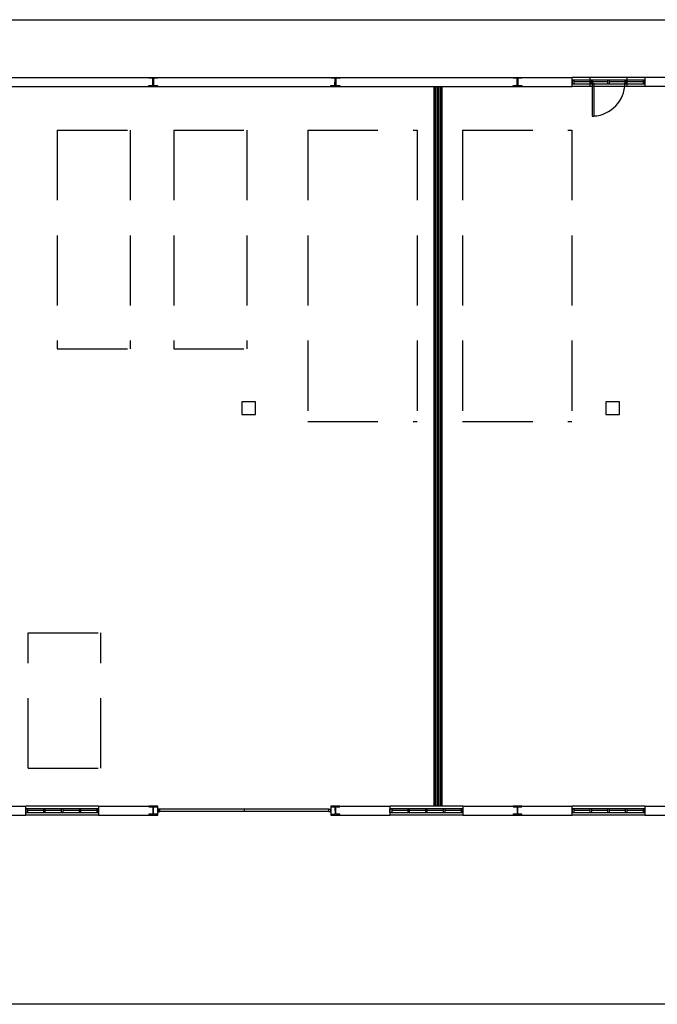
# Model space of a CAD drawing. Header units: millimetres. Extents: x -559 to 10735, y -2326 to 222.
# Tile 440 of 656: x 2648 to 2657, y -1743 to -1729. Entities that reach past the tile are written whole.
import ezdxf

# ---------------------------------------------------------------- set-up
doc = ezdxf.new("R2010")
doc.units = ezdxf.units.MM
doc.header["$LTSCALE"] = 4
doc.linetypes.add('HIDDEN', pattern=[0.375, 0.25, -0.125])
for name, color, linetype in [('Extremos da Area Total', 253, 'Continuous'), ('Modificaçoes da Planta Baixa', 255, 'Continuous'), ('Planta Baixa', 251, 'Continuous')]:
    doc.layers.add(name, color=color, linetype=linetype)
pattern_1 = [(45, (2578.413054, -1640.208286), (0.0057390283, 0.0210431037), [0.0270540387, -0.0054108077, 0, -0.0054108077])]

# ---------------------------------------------------------------- blocks, each defined once
blk = doc.blocks.new('AUW01D3S-flat-25-flat-1')
at = {"color": 9}
for p, q in [((0, 0.125), (-2, 0.125)), ((0, -0.125), (-2, -0.125))]:
    blk.add_line(p, q, dxfattribs=at)
blk = doc.blocks.new('AUD18D1S-flat-55-flat-1')
at = {"color": 9}
for p, q in [((-2, -0.125), (-2, 0.125)), ((0, 0.125), (0, -0.125))]:
    blk.add_line(p, q, dxfattribs=at)
blk = doc.blocks.new('AUD19D1S-flat-55-flat-1')
at = {"color": 9}
for p, q in [((-2, 0), (-2, 0)), ((0, 0), (0, 0))]:
    blk.add_line(p, q, dxfattribs=at)
blk = doc.blocks.new('AUD37D1S-flat-167-flat-1')
at = {"color": 9}
for p, q in [((-0.05, 0.05), (-0.05, -0.05)), ((0, 0.05), (-0.05, 0.05)), ((0, -0.05), (0, 0.05)), ((-0.05, -0.05), (0, -0.05))]:
    blk.add_line(p, q, dxfattribs=at)
at = {"color": 9, "width": 0.5, "flags": 3}
for p in [(-0.05, 0), (-0.05, -0.05)]:
    blk.add_attdef('JAMBPT', p, '', height=0.01, rotation=180, dxfattribs=at)
at = {"color": 9, "oblique": 36.8699, "width": 1.25, "flags": 3}
for p in [(-0.05, 0.05), (-0.05, 0), (-0.05, -0.05)]:
    blk.add_attdef('JAMBPT', p, '', height=0.00632, rotation=243.4349, dxfattribs=at)
blk = doc.blocks.new('AUD37D1S-flat-166-flat-1')
at = {"color": 9}
for p, q in [((0, -0.05), (0, 0.05)), ((0, 0.05), (0.05, 0.05)), ((0.05, 0.05), (0.05, -0.05)), ((0.05, -0.05), (0, -0.05))]:
    blk.add_line(p, q, dxfattribs=at)
at = {"color": 9, "text_generation_flag": 4, "width": 1.25, "flags": 3}
for p in [(0.05, 0.05), (0.05, 0), (0.05, -0.05)]:
    blk.add_attdef('JAMBPT', p, '', height=0.00632, rotation=296.5651, dxfattribs=at)
at = {"color": 9, "text_generation_flag": 4, "width": 0.5, "flags": 3}
for p in [(0.05, 0), (0.05, -0.05)]:
    blk.add_attdef('JAMBPT', p, '', height=0.01, dxfattribs=at)
blk = doc.blocks.new('AUD40D1S-flat-50-flat-1')
at = {"color": 9}
for p, q in [((-1, 0.05), (-1, -0.05)), ((1, 0.05), (-1, 0.05)), ((1, -0.05), (1, 0.05)), ((-1, -0.05), (1, -0.05))]:
    blk.add_line(p, q, dxfattribs=at)
blk = doc.blocks.new('AUD40D1S-flat-49-flat-1')
at = {"color": 9}
for p, q in [((-1, 0.05), (-1, -0.05)), ((1, 0.05), (-1, 0.05)), ((1, -0.05), (1, 0.05)), ((-1, -0.05), (1, -0.05))]:
    blk.add_line(p, q, dxfattribs=at)
blk = doc.blocks.new('AUD37D1S-flat-165-flat-1')
at = {"color": 9}
for p, q in [((-0.05, 0.05), (-0.05, -0.05)), ((0, 0.05), (-0.05, 0.05)), ((0, -0.05), (0, 0.05)), ((-0.05, -0.05), (0, -0.05))]:
    blk.add_line(p, q, dxfattribs=at)
at = {"color": 9, "width": 0.5, "flags": 3}
for p in [(-0.05, 0), (-0.05, -0.05)]:
    blk.add_attdef('JAMBPT', p, '', height=0.01, rotation=180, dxfattribs=at)
at = {"color": 9, "oblique": 36.8699, "width": 1.25, "flags": 3}
for p in [(-0.05, 0.05), (-0.05, 0), (-0.05, -0.05)]:
    blk.add_attdef('JAMBPT', p, '', height=0.00632, rotation=243.4349, dxfattribs=at)
blk = doc.blocks.new('AUD37D1S-flat-164-flat-1')
at = {"color": 9}
for p, q in [((-0.05, 0.05), (-0.05, -0.05)), ((0, 0.05), (-0.05, 0.05)), ((0, -0.05), (0, 0.05)), ((-0.05, -0.05), (0, -0.05))]:
    blk.add_line(p, q, dxfattribs=at)
at = {"color": 9, "width": 0.5, "flags": 3}
for p in [(-0.05, 0), (-0.05, -0.05)]:
    blk.add_attdef('JAMBPT', p, '', height=0.01, rotation=180, dxfattribs=at)
at = {"color": 9, "oblique": 36.8699, "width": 1.25, "flags": 3}
for p in [(-0.05, 0.05), (-0.05, 0), (-0.05, -0.05)]:
    blk.add_attdef('JAMBPT', p, '', height=0.00632, rotation=243.4349, dxfattribs=at)
blk = doc.blocks.new('AUD37D1S-flat-163-flat-1')
at = {"color": 9}
for p, q in [((-0.05, 0.05), (-0.05, -0.05)), ((0, 0.05), (-0.05, 0.05)), ((0, -0.05), (0, 0.05)), ((-0.05, -0.05), (0, -0.05))]:
    blk.add_line(p, q, dxfattribs=at)
at = {"color": 9, "width": 0.5, "flags": 3}
for p in [(-0.05, 0), (-0.05, -0.05)]:
    blk.add_attdef('JAMBPT', p, '', height=0.01, rotation=180, dxfattribs=at)
at = {"color": 9, "oblique": 36.8699, "width": 1.25, "flags": 3}
for p in [(-0.05, 0.05), (-0.05, 0), (-0.05, -0.05)]:
    blk.add_attdef('JAMBPT', p, '', height=0.00632, rotation=243.4349, dxfattribs=at)
blk = doc.blocks.new('AUW01D1S-flat-80-flat-1')
at = {"color": 9}
blk.add_line((0.21875, 0), (-0.21875, 0), dxfattribs=at)
blk = doc.blocks.new('AUW01D1S-flat-79-flat-1')
at = {"color": 9}
blk.add_line((0.21875, 0), (-0.21875, 0), dxfattribs=at)
blk = doc.blocks.new('AUW01D1S-flat-78-flat-1')
at = {"color": 9}
blk.add_line((0.21875, 0), (-0.21875, 0), dxfattribs=at)
blk = doc.blocks.new('AUW01D1S-flat-77-flat-1')
at = {"color": 9}
blk.add_line((0.21875, 0), (-0.21875, 0), dxfattribs=at)
blk = doc.blocks.new('AUW01D3S-flat-24-flat-1')
at = {"color": 9}
for p, q in [((0, 0.125), (-2, 0.125)), ((0, -0.125), (-2, -0.125))]:
    blk.add_line(p, q, dxfattribs=at)
blk = doc.blocks.new('AUD18D1S-flat-54-flat-1')
at = {"color": 9}
for p, q in [((-2, -0.125), (-2, 0.125)), ((0, 0.125), (0, -0.125))]:
    blk.add_line(p, q, dxfattribs=at)
blk = doc.blocks.new('AUD19D1S-flat-54-flat-1')
at = {"color": 9}
for p, q in [((-2, 0), (-2, 0)), ((0, 0), (0, 0))]:
    blk.add_line(p, q, dxfattribs=at)
blk = doc.blocks.new('AUD37D1S-flat-162-flat-1')
at = {"color": 9}
for p, q in [((-0.05, 0.05), (-0.05, -0.05)), ((0, 0.05), (-0.05, 0.05)), ((0, -0.05), (0, 0.05)), ((-0.05, -0.05), (0, -0.05))]:
    blk.add_line(p, q, dxfattribs=at)
at = {"color": 9, "width": 0.5, "flags": 3}
for p in [(-0.05, 0), (-0.05, -0.05)]:
    blk.add_attdef('JAMBPT', p, '', height=0.01, rotation=180, dxfattribs=at)
at = {"color": 9, "oblique": 36.8699, "width": 1.25, "flags": 3}
for p in [(-0.05, 0.05), (-0.05, 0), (-0.05, -0.05)]:
    blk.add_attdef('JAMBPT', p, '', height=0.00632, rotation=243.4349, dxfattribs=at)
blk = doc.blocks.new('AUD37D1S-flat-161-flat-1')
at = {"color": 9}
for p, q in [((0, -0.05), (0, 0.05)), ((0, 0.05), (0.05, 0.05)), ((0.05, 0.05), (0.05, -0.05)), ((0.05, -0.05), (0, -0.05))]:
    blk.add_line(p, q, dxfattribs=at)
at = {"color": 9, "text_generation_flag": 4, "width": 1.25, "flags": 3}
for p in [(0.05, 0.05), (0.05, 0), (0.05, -0.05)]:
    blk.add_attdef('JAMBPT', p, '', height=0.00632, rotation=296.5651, dxfattribs=at)
at = {"color": 9, "text_generation_flag": 4, "width": 0.5, "flags": 3}
for p in [(0.05, 0), (0.05, -0.05)]:
    blk.add_attdef('JAMBPT', p, '', height=0.01, dxfattribs=at)
blk = doc.blocks.new('AUD40D1S-flat-48-flat-1')
at = {"color": 9}
for p, q in [((-1, 0.05), (-1, -0.05)), ((1, 0.05), (-1, 0.05)), ((1, -0.05), (1, 0.05)), ((-1, -0.05), (1, -0.05))]:
    blk.add_line(p, q, dxfattribs=at)
blk = doc.blocks.new('AUD40D1S-flat-47-flat-1')
at = {"color": 9}
for p, q in [((-1, 0.05), (-1, -0.05)), ((1, 0.05), (-1, 0.05)), ((1, -0.05), (1, 0.05)), ((-1, -0.05), (1, -0.05))]:
    blk.add_line(p, q, dxfattribs=at)
blk = doc.blocks.new('AUD37D1S-flat-160-flat-1')
at = {"color": 9}
for p, q in [((-0.05, 0.05), (-0.05, -0.05)), ((0, 0.05), (-0.05, 0.05)), ((0, -0.05), (0, 0.05)), ((-0.05, -0.05), (0, -0.05))]:
    blk.add_line(p, q, dxfattribs=at)
at = {"color": 9, "width": 0.5, "flags": 3}
for p in [(-0.05, 0), (-0.05, -0.05)]:
    blk.add_attdef('JAMBPT', p, '', height=0.01, rotation=180, dxfattribs=at)
at = {"color": 9, "oblique": 36.8699, "width": 1.25, "flags": 3}
for p in [(-0.05, 0.05), (-0.05, 0), (-0.05, -0.05)]:
    blk.add_attdef('JAMBPT', p, '', height=0.00632, rotation=243.4349, dxfattribs=at)
blk = doc.blocks.new('AUD37D1S-flat-159-flat-1')
at = {"color": 9}
for p, q in [((-0.05, 0.05), (-0.05, -0.05)), ((0, 0.05), (-0.05, 0.05)), ((0, -0.05), (0, 0.05)), ((-0.05, -0.05), (0, -0.05))]:
    blk.add_line(p, q, dxfattribs=at)
at = {"color": 9, "width": 0.5, "flags": 3}
for p in [(-0.05, 0), (-0.05, -0.05)]:
    blk.add_attdef('JAMBPT', p, '', height=0.01, rotation=180, dxfattribs=at)
at = {"color": 9, "oblique": 36.8699, "width": 1.25, "flags": 3}
for p in [(-0.05, 0.05), (-0.05, 0), (-0.05, -0.05)]:
    blk.add_attdef('JAMBPT', p, '', height=0.00632, rotation=243.4349, dxfattribs=at)
blk = doc.blocks.new('AUD37D1S-flat-158-flat-1')
at = {"color": 9}
for p, q in [((-0.05, 0.05), (-0.05, -0.05)), ((0, 0.05), (-0.05, 0.05)), ((0, -0.05), (0, 0.05)), ((-0.05, -0.05), (0, -0.05))]:
    blk.add_line(p, q, dxfattribs=at)
at = {"color": 9, "width": 0.5, "flags": 3}
for p in [(-0.05, 0), (-0.05, -0.05)]:
    blk.add_attdef('JAMBPT', p, '', height=0.01, rotation=180, dxfattribs=at)
at = {"color": 9, "oblique": 36.8699, "width": 1.25, "flags": 3}
for p in [(-0.05, 0.05), (-0.05, 0), (-0.05, -0.05)]:
    blk.add_attdef('JAMBPT', p, '', height=0.00632, rotation=243.4349, dxfattribs=at)
blk = doc.blocks.new('AUW01D1S-flat-76-flat-1')
at = {"color": 9}
blk.add_line((0.21875, 0), (-0.21875, 0), dxfattribs=at)
blk = doc.blocks.new('AUW01D1S-flat-75-flat-1')
at = {"color": 9}
blk.add_line((0.21875, 0), (-0.21875, 0), dxfattribs=at)
blk = doc.blocks.new('AUW01D1S-flat-74-flat-1')
at = {"color": 9}
blk.add_line((0.21875, 0), (-0.21875, 0), dxfattribs=at)
blk = doc.blocks.new('AUW01D1S-flat-73-flat-1')
at = {"color": 9}
blk.add_line((0.21875, 0), (-0.21875, 0), dxfattribs=at)
blk = doc.blocks.new('AUW01D3S-flat-23-flat-1')
at = {"color": 9}
for p, q in [((0, 0.125), (-2, 0.125)), ((0, -0.125), (-2, -0.125))]:
    blk.add_line(p, q, dxfattribs=at)
blk = doc.blocks.new('AUD18D1S-flat-53-flat-1')
at = {"color": 9}
for p, q in [((-2, -0.125), (-2, 0.125)), ((0, 0.125), (0, -0.125))]:
    blk.add_line(p, q, dxfattribs=at)
blk = doc.blocks.new('AUD19D1S-flat-53-flat-1')
at = {"color": 9}
for p, q in [((-2, 0), (-2, 0)), ((0, 0), (0, 0))]:
    blk.add_line(p, q, dxfattribs=at)
blk = doc.blocks.new('AUD37D1S-flat-157-flat-1')
at = {"color": 9}
for p, q in [((-0.05, 0.05), (-0.05, -0.05)), ((0, 0.05), (-0.05, 0.05)), ((0, -0.05), (0, 0.05)), ((-0.05, -0.05), (0, -0.05))]:
    blk.add_line(p, q, dxfattribs=at)
at = {"color": 9, "width": 0.5, "flags": 3}
for p in [(-0.05, 0), (-0.05, -0.05)]:
    blk.add_attdef('JAMBPT', p, '', height=0.01, rotation=180, dxfattribs=at)
at = {"color": 9, "oblique": 36.8699, "width": 1.25, "flags": 3}
for p in [(-0.05, 0.05), (-0.05, 0), (-0.05, -0.05)]:
    blk.add_attdef('JAMBPT', p, '', height=0.00632, rotation=243.4349, dxfattribs=at)
blk = doc.blocks.new('AUD37D1S-flat-156-flat-1')
at = {"color": 9}
for p, q in [((0, -0.05), (0, 0.05)), ((0, 0.05), (0.05, 0.05)), ((0.05, 0.05), (0.05, -0.05)), ((0.05, -0.05), (0, -0.05))]:
    blk.add_line(p, q, dxfattribs=at)
at = {"color": 9, "text_generation_flag": 4, "width": 1.25, "flags": 3}
for p in [(0.05, 0.05), (0.05, 0), (0.05, -0.05)]:
    blk.add_attdef('JAMBPT', p, '', height=0.00632, rotation=296.5651, dxfattribs=at)
at = {"color": 9, "text_generation_flag": 4, "width": 0.5, "flags": 3}
for p in [(0.05, 0), (0.05, -0.05)]:
    blk.add_attdef('JAMBPT', p, '', height=0.01, dxfattribs=at)
blk = doc.blocks.new('AUD40D1S-flat-46-flat-1')
at = {"color": 9}
for p, q in [((-1, 0.05), (-1, -0.05)), ((1, 0.05), (-1, 0.05)), ((1, -0.05), (1, 0.05)), ((-1, -0.05), (1, -0.05))]:
    blk.add_line(p, q, dxfattribs=at)
blk = doc.blocks.new('AUD40D1S-flat-45-flat-1')
at = {"color": 9}
for p, q in [((-1, 0.05), (-1, -0.05)), ((1, 0.05), (-1, 0.05)), ((1, -0.05), (1, 0.05)), ((-1, -0.05), (1, -0.05))]:
    blk.add_line(p, q, dxfattribs=at)
blk = doc.blocks.new('AUD37D1S-flat-155-flat-1')
at = {"color": 9}
for p, q in [((-0.05, 0.05), (-0.05, -0.05)), ((0, 0.05), (-0.05, 0.05)), ((0, -0.05), (0, 0.05)), ((-0.05, -0.05), (0, -0.05))]:
    blk.add_line(p, q, dxfattribs=at)
at = {"color": 9, "width": 0.5, "flags": 3}
for p in [(-0.05, 0), (-0.05, -0.05)]:
    blk.add_attdef('JAMBPT', p, '', height=0.01, rotation=180, dxfattribs=at)
at = {"color": 9, "oblique": 36.8699, "width": 1.25, "flags": 3}
for p in [(-0.05, 0.05), (-0.05, 0), (-0.05, -0.05)]:
    blk.add_attdef('JAMBPT', p, '', height=0.00632, rotation=243.4349, dxfattribs=at)
blk = doc.blocks.new('AUD37D1S-flat-154-flat-1')
at = {"color": 9}
for p, q in [((-0.05, 0.05), (-0.05, -0.05)), ((0, 0.05), (-0.05, 0.05)), ((0, -0.05), (0, 0.05)), ((-0.05, -0.05), (0, -0.05))]:
    blk.add_line(p, q, dxfattribs=at)
at = {"color": 9, "width": 0.5, "flags": 3}
for p in [(-0.05, 0), (-0.05, -0.05)]:
    blk.add_attdef('JAMBPT', p, '', height=0.01, rotation=180, dxfattribs=at)
at = {"color": 9, "oblique": 36.8699, "width": 1.25, "flags": 3}
for p in [(-0.05, 0.05), (-0.05, 0), (-0.05, -0.05)]:
    blk.add_attdef('JAMBPT', p, '', height=0.00632, rotation=243.4349, dxfattribs=at)
blk = doc.blocks.new('AUD37D1S-flat-153-flat-1')
at = {"color": 9}
for p, q in [((-0.05, 0.05), (-0.05, -0.05)), ((0, 0.05), (-0.05, 0.05)), ((0, -0.05), (0, 0.05)), ((-0.05, -0.05), (0, -0.05))]:
    blk.add_line(p, q, dxfattribs=at)
at = {"color": 9, "width": 0.5, "flags": 3}
for p in [(-0.05, 0), (-0.05, -0.05)]:
    blk.add_attdef('JAMBPT', p, '', height=0.01, rotation=180, dxfattribs=at)
at = {"color": 9, "oblique": 36.8699, "width": 1.25, "flags": 3}
for p in [(-0.05, 0.05), (-0.05, 0), (-0.05, -0.05)]:
    blk.add_attdef('JAMBPT', p, '', height=0.00632, rotation=243.4349, dxfattribs=at)
blk = doc.blocks.new('AUW01D1S-flat-72-flat-1')
at = {"color": 9}
blk.add_line((0.21875, 0), (-0.21875, 0), dxfattribs=at)
blk = doc.blocks.new('AUW01D1S-flat-71-flat-1')
at = {"color": 9}
blk.add_line((0.21875, 0), (-0.21875, 0), dxfattribs=at)
blk = doc.blocks.new('AUW01D1S-flat-70-flat-1')
at = {"color": 9}
blk.add_line((0.21875, 0), (-0.21875, 0), dxfattribs=at)
blk = doc.blocks.new('AUW01D1S-flat-69-flat-1')
at = {"color": 9}
blk.add_line((0.21875, 0), (-0.21875, 0), dxfattribs=at)
blk = doc.blocks.new('AUW01D3S-flat-22-flat-1')
at = {"color": 9}
for p, q in [((0, 0.125), (-2, 0.125)), ((0, -0.125), (-2, -0.125))]:
    blk.add_line(p, q, dxfattribs=at)
blk = doc.blocks.new('AUD18D1S-flat-52-flat-1')
at = {"color": 9}
for p, q in [((-2, -0.125), (-2, 0.125)), ((0, 0.125), (0, -0.125))]:
    blk.add_line(p, q, dxfattribs=at)
blk = doc.blocks.new('AUD19D1S-flat-52-flat-1')
at = {"color": 9}
for p, q in [((-2, 0), (-2, 0)), ((0, 0), (0, 0))]:
    blk.add_line(p, q, dxfattribs=at)
blk = doc.blocks.new('AUD37D1S-flat-152-flat-1')
at = {"color": 9}
for p, q in [((-0.05, 0.05), (-0.05, -0.05)), ((0, 0.05), (-0.05, 0.05)), ((0, -0.05), (0, 0.05)), ((-0.05, -0.05), (0, -0.05))]:
    blk.add_line(p, q, dxfattribs=at)
at = {"color": 9, "width": 0.5, "flags": 3}
for p in [(-0.05, 0), (-0.05, -0.05)]:
    blk.add_attdef('JAMBPT', p, '', height=0.01, rotation=180, dxfattribs=at)
at = {"color": 9, "oblique": 36.8699, "width": 1.25, "flags": 3}
for p in [(-0.05, 0.05), (-0.05, 0), (-0.05, -0.05)]:
    blk.add_attdef('JAMBPT', p, '', height=0.00632, rotation=243.4349, dxfattribs=at)
blk = doc.blocks.new('AUD37D1S-flat-151-flat-1')
at = {"color": 9}
for p, q in [((0, -0.05), (0, 0.05)), ((0, 0.05), (0.05, 0.05)), ((0.05, 0.05), (0.05, -0.05)), ((0.05, -0.05), (0, -0.05))]:
    blk.add_line(p, q, dxfattribs=at)
at = {"color": 9, "text_generation_flag": 4, "width": 1.25, "flags": 3}
for p in [(0.05, 0.05), (0.05, 0), (0.05, -0.05)]:
    blk.add_attdef('JAMBPT', p, '', height=0.00632, rotation=296.5651, dxfattribs=at)
at = {"color": 9, "text_generation_flag": 4, "width": 0.5, "flags": 3}
for p in [(0.05, 0), (0.05, -0.05)]:
    blk.add_attdef('JAMBPT', p, '', height=0.01, dxfattribs=at)
blk = doc.blocks.new('AUD40D1S-flat-44-flat-1')
at = {"color": 9}
for p, q in [((-1, 0.05), (-1, -0.05)), ((1, 0.05), (-1, 0.05)), ((1, -0.05), (1, 0.05)), ((-1, -0.05), (1, -0.05))]:
    blk.add_line(p, q, dxfattribs=at)
blk = doc.blocks.new('AUD40D1S-flat-43-flat-1')
at = {"color": 9}
for p, q in [((-1, 0.05), (-1, -0.05)), ((1, 0.05), (-1, 0.05)), ((1, -0.05), (1, 0.05)), ((-1, -0.05), (1, -0.05))]:
    blk.add_line(p, q, dxfattribs=at)
blk = doc.blocks.new('AUD37D1S-flat-150-flat-1')
at = {"color": 9}
for p, q in [((-0.05, 0.05), (-0.05, -0.05)), ((0, 0.05), (-0.05, 0.05)), ((0, -0.05), (0, 0.05)), ((-0.05, -0.05), (0, -0.05))]:
    blk.add_line(p, q, dxfattribs=at)
at = {"color": 9, "width": 0.5, "flags": 3}
for p in [(-0.05, 0), (-0.05, -0.05)]:
    blk.add_attdef('JAMBPT', p, '', height=0.01, rotation=180, dxfattribs=at)
at = {"color": 9, "oblique": 36.8699, "width": 1.25, "flags": 3}
for p in [(-0.05, 0.05), (-0.05, 0), (-0.05, -0.05)]:
    blk.add_attdef('JAMBPT', p, '', height=0.00632, rotation=243.4349, dxfattribs=at)
blk = doc.blocks.new('AUD37D1S-flat-149-flat-1')
at = {"color": 9}
for p, q in [((-0.05, 0.05), (-0.05, -0.05)), ((0, 0.05), (-0.05, 0.05)), ((0, -0.05), (0, 0.05)), ((-0.05, -0.05), (0, -0.05))]:
    blk.add_line(p, q, dxfattribs=at)
at = {"color": 9, "width": 0.5, "flags": 3}
for p in [(-0.05, 0), (-0.05, -0.05)]:
    blk.add_attdef('JAMBPT', p, '', height=0.01, rotation=180, dxfattribs=at)
at = {"color": 9, "oblique": 36.8699, "width": 1.25, "flags": 3}
for p in [(-0.05, 0.05), (-0.05, 0), (-0.05, -0.05)]:
    blk.add_attdef('JAMBPT', p, '', height=0.00632, rotation=243.4349, dxfattribs=at)
blk = doc.blocks.new('AUD37D1S-flat-148-flat-1')
at = {"color": 9}
for p, q in [((-0.05, 0.05), (-0.05, -0.05)), ((0, 0.05), (-0.05, 0.05)), ((0, -0.05), (0, 0.05)), ((-0.05, -0.05), (0, -0.05))]:
    blk.add_line(p, q, dxfattribs=at)
at = {"color": 9, "width": 0.5, "flags": 3}
for p in [(-0.05, 0), (-0.05, -0.05)]:
    blk.add_attdef('JAMBPT', p, '', height=0.01, rotation=180, dxfattribs=at)
at = {"color": 9, "oblique": 36.8699, "width": 1.25, "flags": 3}
for p in [(-0.05, 0.05), (-0.05, 0), (-0.05, -0.05)]:
    blk.add_attdef('JAMBPT', p, '', height=0.00632, rotation=243.4349, dxfattribs=at)
blk = doc.blocks.new('AUW01D1S-flat-68-flat-1')
at = {"color": 9}
blk.add_line((0.21875, 0), (-0.21875, 0), dxfattribs=at)
blk = doc.blocks.new('AUW01D1S-flat-67-flat-1')
at = {"color": 9}
blk.add_line((0.21875, 0), (-0.21875, 0), dxfattribs=at)
blk = doc.blocks.new('AUW01D1S-flat-66-flat-1')
at = {"color": 9}
blk.add_line((0.21875, 0), (-0.21875, 0), dxfattribs=at)
blk = doc.blocks.new('AUW01D1S-flat-65-flat-1')
at = {"color": 9}
blk.add_line((0.21875, 0), (-0.21875, 0), dxfattribs=at)
blk = doc.blocks.new('AUD18D1S-flat-22-flat-1')
at = {"color": 9}
for p, q in [((0, -0.125), (0, 0.125)), ((4.75, 0.125), (4.75, -0.125))]:
    blk.add_line(p, q, dxfattribs=at)
blk = doc.blocks.new('AUD19D1S-flat-22-flat-1')
at = {"color": 9}
for p, q in [((0, 0), (0, 0)), ((4.75, 0), (4.75, 0))]:
    blk.add_line(p, q, dxfattribs=at)
blk = doc.blocks.new('AUD37D1S-flat-62-flat-1')
at = {"color": 9}
for p, q in [((0, 0.0375), (0, -0.0375)), ((0.05, 0.0375), (0, 0.0375)), ((0.05, -0.0375), (0.05, 0.0375)), ((0, -0.0375), (0.05, -0.0375))]:
    blk.add_line(p, q, dxfattribs=at)
at = {"color": 9, "oblique": 22.61986, "width": 1.083333, "flags": 3}
for p in [(0.05, 0.0375), (0.05, 0), (0.05, -0.0375)]:
    blk.add_attdef('JAMBPT', p, '', height=0.00588, rotation=56.30993, dxfattribs=at)
at = {"color": 9, "width": 0.666667, "flags": 3}
for p in [(0.05, 0.0375), (0.05, 0)]:
    blk.add_attdef('JAMBPT', p, '', height=0.0075, dxfattribs=at)
blk = doc.blocks.new('AUD37D1S-flat-61-flat-1')
at = {"color": 9}
for p, q in [((-0.05, 0.0375), (0, 0.0375)), ((-0.05, -0.0375), (-0.05, 0.0375)), ((0, 0.0375), (0, -0.0375)), ((0, -0.0375), (-0.05, -0.0375))]:
    blk.add_line(p, q, dxfattribs=at)
at = {"color": 9, "text_generation_flag": 4, "flags": 3}
for p, height, rotation, width in [((-0.05, 0.0375), 0.0075, 180, 0.666667), ((-0.05, 0), 0.0075, 180, 0.666667), ((-0.05, 0.0375), 0.00588, 123.69007, 1.083333), ((-0.05, 0), 0.00588, 123.69007, 1.083333), ((-0.05, -0.0375), 0.00588, 123.69007, 1.083333)]:
    blk.add_attdef('JAMBPT', p, '', height=height, rotation=rotation, dxfattribs=dict(at, width=width))
blk = doc.blocks.new('AUD41D1S-flat-12-flat-1')
at = {"color": 9}
for p, q in [((-2.375, 0.0375), (-2.375, -0.0375)), ((2.375, -0.0375), (2.375, 0.0375))]:
    blk.add_line(p, q, dxfattribs=at)
blk = doc.blocks.new('AUD10D1S-flat-1-flat-1')
at = {"color": 9}
for p, q in [((0, 0), (0, -0.05)), ((4.65, 0), (0, 0)), ((4.65, -0.05), (4.65, 0)), ((0, -0.05), (4.65, -0.05))]:
    blk.add_line(p, q, dxfattribs=at)
blk = doc.blocks.new('AUD18D1S-flat-21-flat-1')
at = {"color": 9}
for p, q in [((-1, -0.125), (-1, 0.125)), ((0, 0.125), (0, -0.125))]:
    blk.add_line(p, q, dxfattribs=at)
blk = doc.blocks.new('AUD19D1S-flat-21-flat-1')
at = {"color": 9}
for p, q in [((0, 0), (0, 0)), ((-1, 0), (-1, 0))]:
    blk.add_line(p, q, dxfattribs=at)
blk = doc.blocks.new('AUD37D1S-flat-60-flat-1')
at = {"color": 9}
for p, q in [((-0.05, 0.0375), (-0.05, -0.0375)), ((0, 0.0375), (-0.05, 0.0375)), ((0, -0.0375), (0, 0.0375)), ((-0.05, -0.0375), (0, -0.0375))]:
    blk.add_line(p, q, dxfattribs=at)
at = {"color": 9, "width": 0.666667, "flags": 3}
for p in [(-0.05, 0), (-0.05, -0.0375)]:
    blk.add_attdef('JAMBPT', p, '', height=0.0075, rotation=180, dxfattribs=at)
at = {"color": 9, "oblique": 22.61986, "width": 1.083333, "flags": 3}
for p in [(-0.05, 0.0375), (-0.05, 0), (-0.05, -0.0375)]:
    blk.add_attdef('JAMBPT', p, '', height=0.00588, rotation=236.30993, dxfattribs=at)
blk = doc.blocks.new('AUD37D1S-flat-59-flat-1')
at = {"color": 9}
for p, q in [((0, -0.0375), (0, 0.0375)), ((0, 0.0375), (0.05, 0.0375)), ((0.05, 0.0375), (0.05, -0.0375)), ((0.05, -0.0375), (0, -0.0375))]:
    blk.add_line(p, q, dxfattribs=at)
at = {"color": 9, "text_generation_flag": 4, "width": 1.083333, "flags": 3}
for p in [(0.05, 0.0375), (0.05, 0), (0.05, -0.0375)]:
    blk.add_attdef('JAMBPT', p, '', height=0.00588, rotation=303.69007, dxfattribs=at)
at = {"color": 9, "text_generation_flag": 4, "width": 0.666667, "flags": 3}
for p in [(0.05, 0), (0.05, -0.0375)]:
    blk.add_attdef('JAMBPT', p, '', height=0.0075, dxfattribs=at)
blk = doc.blocks.new('AUD41D1S-flat-11-flat-1')
at = {"color": 9}
for p, q in [((-0.5, 0.0375), (-0.5, -0.0375)), ((0.5, -0.0375), (0.5, 0.0375))]:
    blk.add_line(p, q, dxfattribs=at)
blk = doc.blocks.new('AUD29D1S-flat-15-flat-1')
at = {"color": 9}
for p, q in [((-0.45, 0), (-0.406, 0)), ((-0.45, 0), (-0.45, -0.9)), ((-0.406, 0), (-0.406, -0.9)), ((-0.45, -0.9), (-0.406, -0.9))]:
    blk.add_line(p, q, dxfattribs=at)
blk.add_ellipse((-0.45, 0), major_axis=(-0.636, -0.636), ratio=1, start_param=0.834028, end_param=2.356194, dxfattribs=at)

msp = doc.modelspace()

# ---------------------------------------------------------------- hatches: boundary and pattern name
at = {"layer": 'Modificaçoes da Planta Baixa'}
h = msp.add_hatch(dxfattribs=at)
h.set_pattern_fill('ANSI36', color=256, scale=0.003408)
h.set_pattern_definition(pattern_1)
h.paths.add_polyline_path([(2653.501, -1730.031), (2653.493, -1730.031), (2653.493, -1740.288), (2653.501, -1740.288)])
h.paths.add_polyline_path([(2653.52, -1730.031), (2653.512, -1730.031), (2653.512, -1740.288), (2653.52, -1740.288)])
h.paths.add_polyline_path([(2653.55, -1730.031), (2653.542, -1730.031), (2653.542, -1740.288), (2653.55, -1740.288)])
h.paths.add_polyline_path([(2653.58, -1730.031), (2653.572, -1730.031), (2653.572, -1740.288), (2653.58, -1740.288)])
h.paths.add_polyline_path([(2653.599, -1730.031), (2653.591, -1730.031), (2653.591, -1740.288), (2653.599, -1740.288)])
h = msp.add_hatch(dxfattribs=at)
h.set_pattern_fill('ANSI36', color=256, scale=0.003408)
h.set_pattern_definition(pattern_1)
h.paths.add_polyline_path([(2653.501, -1730.031), (2653.493, -1730.031), (2653.493, -1740.288), (2653.501, -1740.288)])
h.paths.add_polyline_path([(2653.52, -1730.031), (2653.512, -1730.031), (2653.512, -1740.288), (2653.52, -1740.288)])
h.paths.add_polyline_path([(2653.55, -1730.031), (2653.542, -1730.031), (2653.542, -1740.288), (2653.55, -1740.288)])
h.paths.add_polyline_path([(2653.58, -1730.031), (2653.572, -1730.031), (2653.572, -1740.288), (2653.58, -1740.288)])
h.paths.add_polyline_path([(2653.599, -1730.031), (2653.591, -1730.031), (2653.591, -1740.288), (2653.599, -1740.288)])

# ---------------------------------------------------------------- linework, layer by layer
at = {"layer": 'Extremos da Area Total'}
msp.add_lwpolyline([(2612.603, -1730.714), (2612.603, -1729.079), (2661.176, -1729.079), (2661.176, -1743.114), (2612.603, -1743.114), (2612.603, -1730.989)], dxfattribs=at)
msp.add_lwpolyline([(2612.603, -1730.714), (2612.603, -1729.079), (2661.176, -1729.079), (2661.176, -1743.114), (2612.603, -1743.114), (2612.603, -1730.989)], dxfattribs=at)
at = {"layer": 'Modificaçoes da Planta Baixa'}
msp.add_line((2653.599, -1740.288), (2653.493, -1740.288), dxfattribs=at)
msp.add_line((2653.599, -1740.288), (2653.493, -1740.288), dxfattribs=at)
for points in [[(2653.493, -1740.288), (2653.493, -1730.031), (2653.599, -1730.031), (2653.599, -1740.288)], [(2653.493, -1740.288), (2653.493, -1730.031), (2653.599, -1730.031), (2653.599, -1740.288)], [(2653.501, -1740.288), (2653.501, -1730.031), (2653.512, -1730.031), (2653.512, -1740.288)], [(2653.501, -1740.288), (2653.501, -1730.031), (2653.512, -1730.031), (2653.512, -1740.288)], [(2653.52, -1740.288), (2653.52, -1730.031), (2653.572, -1730.031), (2653.572, -1740.288)], [(2653.52, -1740.288), (2653.52, -1730.031), (2653.572, -1730.031), (2653.572, -1740.288)], [(2653.542, -1740.288), (2653.542, -1730.031), (2653.55, -1730.031), (2653.55, -1740.288)], [(2653.542, -1740.288), (2653.542, -1730.031), (2653.55, -1730.031), (2653.55, -1740.288)], [(2653.58, -1740.288), (2653.58, -1730.031), (2653.591, -1730.031), (2653.591, -1740.288)], [(2653.58, -1740.288), (2653.58, -1730.031), (2653.591, -1730.031), (2653.591, -1740.288)]]:
    msp.add_lwpolyline(points, dxfattribs=at)
at = {"layer": 'Planta Baixa'}
for p, q in [((2626.516, -1729.901), (2655.458, -1729.901)), ((2626.516, -1729.901), (2655.458, -1729.901)), ((2658.054, -1729.901), (2656.496, -1729.901)), ((2658.054, -1729.901), (2656.496, -1729.901)), ((2626.516, -1730.031), (2655.458, -1730.031)), ((2626.516, -1730.031), (2655.458, -1730.031)), ((2658.054, -1730.031), (2656.496, -1730.031)), ((2658.054, -1730.031), (2656.496, -1730.031)), ((2646.109, -1740.288), (2647.667, -1740.288)), ((2646.109, -1740.288), (2647.667, -1740.288)), ((2648.706, -1740.288), (2649.55, -1740.288)), ((2648.706, -1740.288), (2649.55, -1740.288)), ((2652.017, -1740.288), (2652.861, -1740.288)), ((2652.017, -1740.288), (2652.861, -1740.288)), ((2653.9, -1740.288), (2655.458, -1740.288)), ((2653.9, -1740.288), (2655.458, -1740.288)), ((2656.496, -1740.288), (2658.054, -1740.288)), ((2656.496, -1740.288), (2658.054, -1740.288)), ((2646.109, -1740.418), (2647.667, -1740.418)), ((2646.109, -1740.418), (2647.667, -1740.418)), ((2648.706, -1740.418), (2649.55, -1740.418)), ((2648.706, -1740.418), (2649.55, -1740.418)), ((2650.783, -1740.334), (2650.783, -1740.36)), ((2650.783, -1740.334), (2650.783, -1740.36)), ((2652.017, -1740.418), (2652.861, -1740.418)), ((2652.017, -1740.418), (2652.861, -1740.418)), ((2653.9, -1740.418), (2655.458, -1740.418)), ((2653.9, -1740.418), (2655.458, -1740.418)), ((2656.496, -1740.418), (2658.054, -1740.418)), ((2656.496, -1740.418), (2658.054, -1740.418))]:
    msp.add_line(p, q, dxfattribs=at)
at = {"layer": 'Planta Baixa', "linetype": 'HIDDEN'}
for p, q in [((2648.117, -1730.653), (2648.117, -1733.769)), ((2648.117, -1730.653), (2649.156, -1730.653)), ((2648.117, -1730.653), (2648.117, -1733.769)), ((2648.117, -1730.653), (2649.156, -1730.653)), ((2649.156, -1730.653), (2649.156, -1733.769)), ((2649.156, -1730.653), (2649.156, -1733.769)), ((2649.779, -1730.653), (2650.818, -1730.653)), ((2649.779, -1730.653), (2649.779, -1733.769)), ((2649.779, -1730.653), (2650.818, -1730.653)), ((2649.779, -1730.653), (2649.779, -1733.769)), ((2650.818, -1730.653), (2650.818, -1733.769)), ((2650.818, -1730.653), (2650.818, -1733.769)), ((2651.69, -1730.653), (2653.248, -1730.653)), ((2651.69, -1730.653), (2651.69, -1734.808)), ((2651.69, -1730.653), (2653.248, -1730.653)), ((2651.69, -1730.653), (2651.69, -1734.808)), ((2653.248, -1730.653), (2653.248, -1734.808)), ((2653.248, -1730.653), (2653.248, -1734.808)), ((2653.897, -1730.653), (2653.897, -1734.808)), ((2653.897, -1730.653), (2655.455, -1730.653)), ((2653.897, -1730.653), (2653.897, -1734.808)), ((2653.897, -1730.653), (2655.455, -1730.653)), ((2655.455, -1730.653), (2655.455, -1734.808)), ((2655.455, -1730.653), (2655.455, -1734.808)), ((2648.117, -1733.769), (2649.156, -1733.769)), ((2648.117, -1733.769), (2649.156, -1733.769)), ((2649.779, -1733.769), (2650.818, -1733.769)), ((2649.779, -1733.769), (2650.818, -1733.769)), ((2651.69, -1734.808), (2653.248, -1734.808)), ((2651.69, -1734.808), (2653.248, -1734.808)), ((2653.897, -1734.808), (2655.455, -1734.808)), ((2653.897, -1734.808), (2655.455, -1734.808)), ((2647.701, -1739.749), (2647.701, -1737.817)), ((2647.701, -1737.817), (2648.74, -1737.817)), ((2647.701, -1739.749), (2647.701, -1737.817)), ((2647.701, -1737.817), (2648.74, -1737.817)), ((2648.74, -1739.749), (2648.74, -1737.817)), ((2648.74, -1739.749), (2648.74, -1737.817)), ((2647.701, -1739.749), (2648.74, -1739.749)), ((2647.701, -1739.749), (2648.74, -1739.749))]:
    msp.add_line(p, q, dxfattribs=at)
at = {"layer": 'Planta Baixa'}
for points in [[(2649.547, -1729.904), (2649.547, -1729.914), (2649.495, -1729.914, 0.414214), (2649.49, -1729.919), (2649.49, -1730.013, 0.414214), (2649.495, -1730.018), (2649.547, -1730.018), (2649.547, -1730.028), (2649.423, -1730.028), (2649.423, -1730.018), (2649.475, -1730.018, 0.414214), (2649.48, -1730.013), (2649.48, -1729.919, 0.414214), (2649.475, -1729.914), (2649.423, -1729.914), (2649.423, -1729.904)], [(2649.547, -1729.904), (2649.547, -1729.914), (2649.495, -1729.914, 0.414214), (2649.49, -1729.919), (2649.49, -1730.013, 0.414214), (2649.495, -1730.018), (2649.547, -1730.018), (2649.547, -1730.028), (2649.423, -1730.028), (2649.423, -1730.018), (2649.475, -1730.018, 0.414214), (2649.48, -1730.013), (2649.48, -1729.919, 0.414214), (2649.475, -1729.914), (2649.423, -1729.914), (2649.423, -1729.904)], [(2652.145, -1729.904), (2652.145, -1729.915), (2652.093, -1729.914, 0.414214), (2652.087, -1729.919), (2652.087, -1730.013, 0.414214), (2652.092, -1730.018), (2652.144, -1730.018), (2652.144, -1730.029), (2652.019, -1730.028), (2652.019, -1730.017), (2652.071, -1730.018, 0.414214), (2652.076, -1730.013), (2652.077, -1729.919, 0.414214), (2652.072, -1729.914), (2652.02, -1729.914), (2652.02, -1729.903)], [(2652.145, -1729.904), (2652.145, -1729.915), (2652.093, -1729.914, 0.414214), (2652.087, -1729.919), (2652.087, -1730.013, 0.414214), (2652.092, -1730.018), (2652.144, -1730.018), (2652.144, -1730.029), (2652.019, -1730.028), (2652.019, -1730.017), (2652.071, -1730.018, 0.414214), (2652.076, -1730.013), (2652.077, -1729.919, 0.414214), (2652.072, -1729.914), (2652.02, -1729.914), (2652.02, -1729.903)], [(2654.741, -1729.904), (2654.741, -1729.914), (2654.689, -1729.914, 0.414214), (2654.684, -1729.919), (2654.684, -1730.013, 0.414214), (2654.689, -1730.018), (2654.741, -1730.018), (2654.741, -1730.028), (2654.616, -1730.028), (2654.616, -1730.018), (2654.668, -1730.018, 0.414214), (2654.673, -1730.013), (2654.673, -1729.919, 0.414214), (2654.668, -1729.914), (2654.616, -1729.914), (2654.616, -1729.904)], [(2654.741, -1729.904), (2654.741, -1729.914), (2654.689, -1729.914, 0.414214), (2654.684, -1729.919), (2654.684, -1730.013, 0.414214), (2654.689, -1730.018), (2654.741, -1730.018), (2654.741, -1730.028), (2654.616, -1730.028), (2654.616, -1730.018), (2654.668, -1730.018, 0.414214), (2654.673, -1730.013), (2654.673, -1729.919, 0.414214), (2654.668, -1729.914), (2654.616, -1729.914), (2654.616, -1729.904)], [(2649.547, -1740.416), (2649.547, -1740.405), (2649.495, -1740.405, -0.414214), (2649.49, -1740.4), (2649.49, -1740.306, -0.414214), (2649.495, -1740.301), (2649.547, -1740.301), (2649.547, -1740.291), (2649.423, -1740.291), (2649.423, -1740.301), (2649.475, -1740.301, -0.414214), (2649.48, -1740.306), (2649.48, -1740.4, -0.414214), (2649.475, -1740.405), (2649.423, -1740.405), (2649.423, -1740.416)], [(2649.547, -1740.416), (2649.547, -1740.405), (2649.495, -1740.405, -0.414214), (2649.49, -1740.4), (2649.49, -1740.306, -0.414214), (2649.495, -1740.301), (2649.547, -1740.301), (2649.547, -1740.291), (2649.423, -1740.291), (2649.423, -1740.301), (2649.475, -1740.301, -0.414214), (2649.48, -1740.306), (2649.48, -1740.4, -0.414214), (2649.475, -1740.405), (2649.423, -1740.405), (2649.423, -1740.416)], [(2652.145, -1740.415), (2652.145, -1740.405), (2652.093, -1740.405, -0.414214), (2652.087, -1740.4), (2652.087, -1740.306, -0.414214), (2652.092, -1740.301), (2652.144, -1740.301), (2652.144, -1740.29), (2652.019, -1740.291), (2652.019, -1740.302), (2652.071, -1740.301, -0.414214), (2652.076, -1740.307), (2652.077, -1740.4, -0.414214), (2652.072, -1740.405), (2652.02, -1740.406), (2652.02, -1740.416)], [(2652.145, -1740.415), (2652.145, -1740.405), (2652.093, -1740.405, -0.414214), (2652.087, -1740.4), (2652.087, -1740.306, -0.414214), (2652.092, -1740.301), (2652.144, -1740.301), (2652.144, -1740.29), (2652.019, -1740.291), (2652.019, -1740.302), (2652.071, -1740.301, -0.414214), (2652.076, -1740.307), (2652.077, -1740.4, -0.414214), (2652.072, -1740.405), (2652.02, -1740.406), (2652.02, -1740.416)], [(2654.741, -1740.416), (2654.741, -1740.405), (2654.689, -1740.405, -0.414214), (2654.684, -1740.4), (2654.684, -1740.306, -0.414214), (2654.689, -1740.301), (2654.741, -1740.301), (2654.741, -1740.291), (2654.616, -1740.291), (2654.616, -1740.301), (2654.668, -1740.301, -0.414214), (2654.673, -1740.306), (2654.673, -1740.4, -0.414214), (2654.668, -1740.405), (2654.616, -1740.405), (2654.616, -1740.416)], [(2654.741, -1740.416), (2654.741, -1740.405), (2654.689, -1740.405, -0.414214), (2654.684, -1740.4), (2654.684, -1740.306, -0.414214), (2654.689, -1740.301), (2654.741, -1740.301), (2654.741, -1740.291), (2654.616, -1740.291), (2654.616, -1740.301), (2654.668, -1740.301, -0.414214), (2654.673, -1740.306), (2654.673, -1740.4, -0.414214), (2654.668, -1740.405), (2654.616, -1740.405), (2654.616, -1740.416)]]:
    msp.add_lwpolyline(points, format="xyb", close=True, dxfattribs=at)
for points in [[(2650.748, -1734.707), (2650.941, -1734.707), (2650.941, -1734.528), (2650.748, -1734.528)], [(2650.748, -1734.707), (2650.941, -1734.707), (2650.941, -1734.528), (2650.748, -1734.528)], [(2655.941, -1734.707), (2656.135, -1734.707), (2656.135, -1734.528), (2655.941, -1734.528)], [(2655.941, -1734.707), (2656.135, -1734.707), (2656.135, -1734.528), (2655.941, -1734.528)]]:
    msp.add_lwpolyline(points, close=True, dxfattribs=at)

# ---------------------------------------------------------------- block references
at = {"layer": 'Planta Baixa', "xscale": 0.5193635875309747, "yscale": 0.5193635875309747, "zscale": 0.5193635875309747}
for name, p in [('AUW01D3S-flat-25-flat-1', (2656.496, -1729.966)), ('AUD18D1S-flat-55-flat-1', (2656.496, -1729.966)), ('AUW01D3S-flat-25-flat-1', (2656.496, -1729.966)), ('AUD18D1S-flat-55-flat-1', (2656.496, -1729.966)), ('AUD37D1S-flat-166-flat-1', (2655.458, -1729.966)), ('AUD40D1S-flat-50-flat-1', (2655.977, -1729.966)), ('AUD40D1S-flat-49-flat-1', (2655.977, -1729.966)), ('AUD37D1S-flat-166-flat-1', (2655.458, -1729.966)), ('AUD40D1S-flat-50-flat-1', (2655.977, -1729.966)), ('AUD40D1S-flat-49-flat-1', (2655.977, -1729.966)), ('AUD37D1S-flat-163-flat-1', (2655.737, -1729.966)), ('AUD37D1S-flat-163-flat-1', (2655.737, -1729.966)), ('AUD18D1S-flat-21-flat-1', (2656.237, -1729.966)), ('AUD18D1S-flat-21-flat-1', (2656.237, -1729.966)), ('AUD37D1S-flat-164-flat-1', (2655.99, -1729.966)), ('AUD37D1S-flat-164-flat-1', (2655.99, -1729.966)), ('AUD37D1S-flat-165-flat-1', (2656.243, -1729.966)), ('AUD37D1S-flat-165-flat-1', (2656.243, -1729.966)), ('AUD37D1S-flat-167-flat-1', (2656.496, -1729.966)), ('AUD37D1S-flat-167-flat-1', (2656.496, -1729.966)), ('AUD19D1S-flat-55-flat-1', (2656.496, -1729.966)), ('AUD19D1S-flat-55-flat-1', (2656.496, -1729.966)), ('AUW01D1S-flat-77-flat-1', (2655.597, -1729.966)), ('AUW01D1S-flat-77-flat-1', (2655.597, -1729.966)), ('AUD37D1S-flat-59-flat-1', (2655.717, -1729.966)), ('AUD41D1S-flat-11-flat-1', (2655.977, -1729.966)), ('AUD37D1S-flat-59-flat-1', (2655.717, -1729.966)), ('AUD41D1S-flat-11-flat-1', (2655.977, -1729.966)), ('AUD19D1S-flat-21-flat-1', (2656.237, -1729.966)), ('AUD19D1S-flat-21-flat-1', (2656.237, -1729.966)), ('AUW01D1S-flat-78-flat-1', (2655.85, -1729.966)), ('AUW01D1S-flat-78-flat-1', (2655.85, -1729.966)), ('AUD29D1S-flat-15-flat-1', (2655.977, -1729.985)), ('AUD29D1S-flat-15-flat-1', (2655.977, -1729.985)), ('AUW01D1S-flat-79-flat-1', (2656.104, -1729.966)), ('AUW01D1S-flat-79-flat-1', (2656.104, -1729.966)), ('AUD37D1S-flat-60-flat-1', (2656.237, -1729.966)), ('AUD37D1S-flat-60-flat-1', (2656.237, -1729.966)), ('AUW01D1S-flat-80-flat-1', (2656.357, -1729.966)), ('AUW01D1S-flat-80-flat-1', (2656.357, -1729.966)), ('AUW01D3S-flat-22-flat-1', (2648.706, -1740.353)), ('AUD18D1S-flat-52-flat-1', (2648.706, -1740.353)), ('AUW01D3S-flat-22-flat-1', (2648.706, -1740.353)), ('AUD18D1S-flat-52-flat-1', (2648.706, -1740.353)), ('AUD37D1S-flat-151-flat-1', (2647.667, -1740.353)), ('AUD40D1S-flat-44-flat-1', (2648.187, -1740.353)), ('AUD40D1S-flat-43-flat-1', (2648.187, -1740.353)), ('AUD37D1S-flat-151-flat-1', (2647.667, -1740.353)), ('AUD40D1S-flat-44-flat-1', (2648.187, -1740.353)), ('AUD40D1S-flat-43-flat-1', (2648.187, -1740.353)), ('AUD37D1S-flat-148-flat-1', (2647.946, -1740.353)), ('AUD37D1S-flat-148-flat-1', (2647.946, -1740.353)), ('AUD37D1S-flat-149-flat-1', (2648.2, -1740.353)), ('AUD37D1S-flat-149-flat-1', (2648.2, -1740.353)), ('AUD37D1S-flat-150-flat-1', (2648.453, -1740.353)), ('AUD37D1S-flat-150-flat-1', (2648.453, -1740.353)), ('AUD37D1S-flat-152-flat-1', (2648.706, -1740.353)), ('AUD37D1S-flat-152-flat-1', (2648.706, -1740.353)), ('AUD18D1S-flat-22-flat-1', (2649.55, -1740.353)), ('AUD18D1S-flat-22-flat-1', (2649.55, -1740.353)), ('AUW01D3S-flat-23-flat-1', (2653.9, -1740.353)), ('AUD18D1S-flat-53-flat-1', (2653.9, -1740.353)), ('AUW01D3S-flat-23-flat-1', (2653.9, -1740.353)), ('AUD18D1S-flat-53-flat-1', (2653.9, -1740.353)), ('AUD37D1S-flat-156-flat-1', (2652.861, -1740.353)), ('AUD40D1S-flat-46-flat-1', (2653.38, -1740.353)), ('AUD40D1S-flat-45-flat-1', (2653.38, -1740.353)), ('AUD37D1S-flat-156-flat-1', (2652.861, -1740.353)), ('AUD40D1S-flat-46-flat-1', (2653.38, -1740.353)), ('AUD40D1S-flat-45-flat-1', (2653.38, -1740.353)), ('AUD37D1S-flat-153-flat-1', (2653.14, -1740.353)), ('AUD37D1S-flat-153-flat-1', (2653.14, -1740.353)), ('AUD37D1S-flat-154-flat-1', (2653.393, -1740.353)), ('AUD37D1S-flat-154-flat-1', (2653.393, -1740.353)), ('AUD37D1S-flat-155-flat-1', (2653.646, -1740.353)), ('AUD37D1S-flat-155-flat-1', (2653.646, -1740.353)), ('AUD37D1S-flat-157-flat-1', (2653.9, -1740.353)), ('AUD37D1S-flat-157-flat-1', (2653.9, -1740.353)), ('AUW01D3S-flat-24-flat-1', (2656.496, -1740.353)), ('AUD18D1S-flat-54-flat-1', (2656.496, -1740.353)), ('AUW01D3S-flat-24-flat-1', (2656.496, -1740.353)), ('AUD18D1S-flat-54-flat-1', (2656.496, -1740.353)), ('AUD37D1S-flat-161-flat-1', (2655.458, -1740.353)), ('AUD40D1S-flat-48-flat-1', (2655.977, -1740.353)), ('AUD40D1S-flat-47-flat-1', (2655.977, -1740.353)), ('AUD37D1S-flat-161-flat-1', (2655.458, -1740.353)), ('AUD40D1S-flat-48-flat-1', (2655.977, -1740.353)), ('AUD40D1S-flat-47-flat-1', (2655.977, -1740.353)), ('AUD37D1S-flat-158-flat-1', (2655.737, -1740.353)), ('AUD37D1S-flat-158-flat-1', (2655.737, -1740.353)), ('AUD37D1S-flat-159-flat-1', (2655.99, -1740.353)), ('AUD37D1S-flat-159-flat-1', (2655.99, -1740.353)), ('AUD37D1S-flat-160-flat-1', (2656.243, -1740.353)), ('AUD37D1S-flat-160-flat-1', (2656.243, -1740.353)), ('AUD37D1S-flat-162-flat-1', (2656.496, -1740.353)), ('AUD37D1S-flat-162-flat-1', (2656.496, -1740.353)), ('AUD19D1S-flat-52-flat-1', (2648.706, -1740.353)), ('AUD19D1S-flat-52-flat-1', (2648.706, -1740.353)), ('AUW01D1S-flat-65-flat-1', (2647.807, -1740.353)), ('AUW01D1S-flat-65-flat-1', (2647.807, -1740.353)), ('AUW01D1S-flat-66-flat-1', (2648.06, -1740.353)), ('AUW01D1S-flat-66-flat-1', (2648.06, -1740.353)), ('AUW01D1S-flat-67-flat-1', (2648.313, -1740.353)), ('AUW01D1S-flat-67-flat-1', (2648.313, -1740.353)), ('AUW01D1S-flat-68-flat-1', (2648.566, -1740.353)), ('AUW01D1S-flat-68-flat-1', (2648.566, -1740.353)), ('AUD37D1S-flat-62-flat-1', (2649.55, -1740.353)), ('AUD41D1S-flat-12-flat-1', (2650.783, -1740.353)), ('AUD37D1S-flat-62-flat-1', (2649.55, -1740.353)), ('AUD41D1S-flat-12-flat-1', (2650.783, -1740.353)), ('AUD19D1S-flat-22-flat-1', (2649.55, -1740.353)), ('AUD19D1S-flat-22-flat-1', (2649.55, -1740.353)), ('AUD10D1S-flat-1-flat-1', (2649.576, -1740.334)), ('AUD10D1S-flat-1-flat-1', (2649.576, -1740.334)), ('AUD37D1S-flat-61-flat-1', (2652.017, -1740.353)), ('AUD37D1S-flat-61-flat-1', (2652.017, -1740.353)), ('AUD19D1S-flat-53-flat-1', (2653.9, -1740.353)), ('AUD19D1S-flat-53-flat-1', (2653.9, -1740.353)), ('AUW01D1S-flat-69-flat-1', (2653, -1740.353)), ('AUW01D1S-flat-69-flat-1', (2653, -1740.353)), ('AUW01D1S-flat-70-flat-1', (2653.254, -1740.353)), ('AUW01D1S-flat-70-flat-1', (2653.254, -1740.353)), ('AUW01D1S-flat-71-flat-1', (2653.507, -1740.353)), ('AUW01D1S-flat-71-flat-1', (2653.507, -1740.353)), ('AUW01D1S-flat-72-flat-1', (2653.76, -1740.353)), ('AUW01D1S-flat-72-flat-1', (2653.76, -1740.353)), ('AUD19D1S-flat-54-flat-1', (2656.496, -1740.353)), ('AUD19D1S-flat-54-flat-1', (2656.496, -1740.353)), ('AUW01D1S-flat-73-flat-1', (2655.597, -1740.353)), ('AUW01D1S-flat-73-flat-1', (2655.597, -1740.353)), ('AUW01D1S-flat-74-flat-1', (2655.85, -1740.353)), ('AUW01D1S-flat-74-flat-1', (2655.85, -1740.353)), ('AUW01D1S-flat-75-flat-1', (2656.104, -1740.353)), ('AUW01D1S-flat-75-flat-1', (2656.104, -1740.353)), ('AUW01D1S-flat-76-flat-1', (2656.357, -1740.353)), ('AUW01D1S-flat-76-flat-1', (2656.357, -1740.353))]:
    msp.add_blockref(name, p, dxfattribs=at)

doc.saveas('drawing.dxf')
